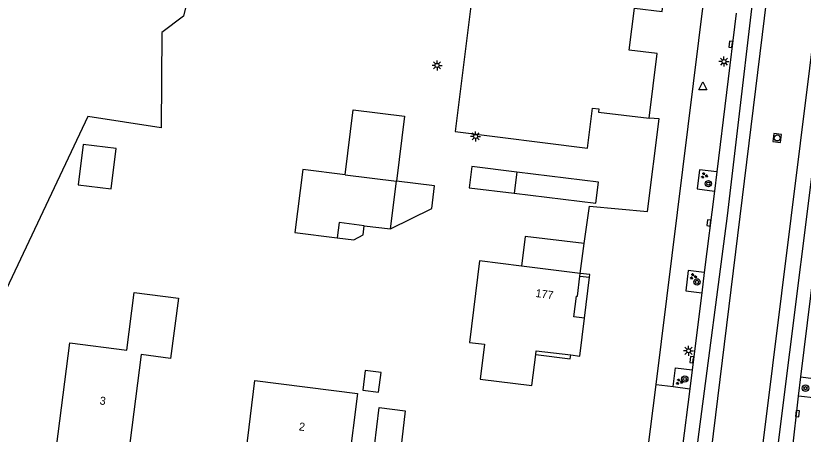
# Model space of a CAD drawing. Extents: x 131000 to 133014, y 396499 to 399001.
# Drawn here: x 131519.7 to 131618.1, y 396650.2 to 396702.6 of the extents above; entities that cross this region are included whole.
import ezdxf

# ---------------------------------------------------------------- set-up
doc = ezdxf.new("R2010")
doc.units = 0
for name, color, linetype in [('gg-afsc-erfafscheiding', 7, 'Continuous'), ('gg-afsc-muur', 7, 'Continuous'), ('gg-anno-huisnummerreeks BGT', 7, 'Continuous'), ('gg-bbg-gedigitaliseerde bebouwing', 7, 'Continuous'), ('gg-bbg-gedigitaliseerde bijgebouw', 7, 'Continuous'), ('gg-bbg-hoofdgebouw', 7, 'Continuous'), ('gg-bbg-luifel en loopbrug', 7, 'Continuous'), ('gg-bbg-onder overbouw', 7, 'Continuous'), ('gg-bbg-pand overbouw', 7, 'Continuous'), ('gg-bbg-tussenscheiding', 7, 'Continuous'), ('gg-knt-verharding', 7, 'Continuous'), ('gg-knt-verharding nz', 7, 'Continuous'), ('gt-grn-groengrens', 7, 'Continuous'), ('gt-symb-boom', 7, 'Continuous'), ('gt-symb-groenvak', 7, 'Continuous'), ('gt-symb-kolk', 7, 'Continuous'), ('gt-symb-lichtmast', 7, 'Continuous'), ('gt-symb-rioolschacht', 7, 'Continuous'), ('gt-symb-waterafsluiter', 7, 'Continuous')]:
    doc.layers.add(name, color=color, linetype=linetype)

# ---------------------------------------------------------------- blocks, each defined once
blk = doc.blocks.new('gt0-GRVAK')
at = {"layer": 'gt-symb-groenvak'}
for p, q in [((-0.11, 0.189), (-0.228, 0.24)), ((-0.182, 0.153), (0.088, 0.153)), ((-0.091, 0.211), (-0.156, 0.322)), ((-0.047, 0.214), (-0.047, 0.393)), ((-0.004, 0.211), (0.061, 0.322)), ((0.015, 0.189), (0.133, 0.24)), ((0.262, -0.052), (0.197, 0.059)), ((0.305, -0.049), (0.305, 0.13)), ((0.349, -0.052), (0.414, 0.059)), ((-0.245, -0.228), (-0.363, -0.177)), ((-0.318, -0.264), (-0.047, -0.264)), ((-0.226, -0.206), (-0.291, -0.095)), ((-0.183, -0.203), (-0.183, -0.024)), ((-0.139, -0.206), (-0.074, -0.095)), ((-0.12, -0.228), (-0.002, -0.177)), ((0.243, -0.074), (0.125, -0.023)), ((0.17, -0.11), (0.441, -0.11)), ((0.368, -0.074), (0.486, -0.023))]:
    blk.add_line(p, q, dxfattribs=at)
blk = doc.blocks.new('gt0-KOLK')
at = {"layer": 'gt-symb-kolk'}
blk.add_lwpolyline([(0, 0), (0.375, 0), (0.375, 0.4), (-0.375, 0.4), (-0.375, 0), (0, 0)], dxfattribs=at)
blk = doc.blocks.new('gt0-BOOM')
at = {"layer": 'gt-symb-boom'}
for radius in [0.4, 0.2]:
    blk.add_circle((0, 0), radius, dxfattribs=at)
blk = doc.blocks.new('gt0-RS')
at = {"layer": 'gt-symb-rioolschacht'}
blk.add_lwpolyline([(-0.5, -0.5), (0.5, -0.5), (0.5, 0.5), (-0.5, 0.5)], close=True, dxfattribs=at)
blk.add_circle((0, 0), 0.375, dxfattribs=at)
blk = doc.blocks.new('gt0-WAFSL')
at = {"layer": 'gt-symb-waterafsluiter'}
for p, q in [((-0.5, -0.333), (0, 0.667)), ((0, 0.667), (0.5, -0.333)), ((0.5, -0.333), (-0.5, -0.333))]:
    blk.add_line(p, q, dxfattribs=at)
blk = doc.blocks.new('gt0-LMAST')
at = {"layer": 'gt-symb-lichtmast'}
for p, q in [((-0.182, 0.173), (-0.447, 0.438)), ((-0.005, 0.246), (-0.005, 0.621)), ((0.172, 0.173), (0.437, 0.438)), ((-0.255, -0.004), (-0.63, -0.004)), ((-0.182, -0.181), (-0.447, -0.446)), ((-0.005, -0.254), (-0.005, -0.629)), ((0.437, -0.446), (0.172, -0.181)), ((0.245, -0.004), (0.62, -0.004))]:
    blk.add_line(p, q, dxfattribs=at)
blk.add_circle((-0.005, -0.004), 0.25, dxfattribs=at)

msp = doc.modelspace()

# ---------------------------------------------------------------- linework, layer by layer
at = {"layer": 'gg-afsc-erfafscheiding'}
msp.add_lwpolyline([(131590.76, 396674.05), (131591.41, 396678.722), (131598.678, 396678.048), (131600.15, 396689.655), (131598.868, 396689.745)], dxfattribs=at)
at = {"layer": 'gg-afsc-muur'}
msp.add_line((131590.232, 396669.993), (131591.419, 396669.846), dxfattribs=at)
at = {"layer": 'gg-bbg-gedigitaliseerde bebouwing'}
for points in [[(131577.093, 396707.776), (131574.645, 396688.06), (131591.176, 396686.008)], [(131524.819, 396648.629), (131526.501, 396661.64), (131533.607, 396660.73), (131534.527, 396667.93), (131540.06, 396667.22)], [(131548.504, 396648.016), (131549.617, 396656.931), (131562.432, 396655.284), (131561.312, 396646.365)]]:
    msp.add_lwpolyline(points, dxfattribs=at)
at = {"layer": 'gg-bbg-gedigitaliseerde bijgebouw'}
for p, q in [((131582.354, 396682.999), (131582.028, 396680.349)), ((131566.567, 396675.883), (131567.313, 396681.857)), ((131563.274, 396676.294), (131566.567, 396675.883))]:
    msp.add_line(p, q, dxfattribs=at)
for points in [[(131560.875, 396682.663), (131561.89, 396690.793), (131568.328, 396689.989), (131567.313, 396681.857)], [(131527.534, 396681.416), (131531.672, 396680.905), (131532.296, 396685.957), (131528.159, 396686.468), (131527.534, 396681.416)], [(131560.875, 396682.663), (131555.603, 396683.322), (131554.618, 396675.448), (131559.892, 396674.788)], [(131582.354, 396682.999), (131576.717, 396683.693), (131576.391, 396681.043), (131582.028, 396680.349)], [(131563.274, 396676.294), (131560.129, 396676.687), (131559.892, 396674.788)], [(131565.075, 396655.463), (131565.395, 396657.943), (131563.411, 396658.198), (131563.092, 396655.719), (131565.075, 396655.463)], [(131564.287, 396646.276), (131565.156, 396653.54), (131568.405, 396653.122), (131567.539, 396645.887)]]:
    msp.add_lwpolyline(points, dxfattribs=at)
at = {"layer": 'gg-bbg-hoofdgebouw'}
for p, q in [((131590.232, 396669.993), (131590.273, 396670.326)), ((131590.273, 396670.326), (131590.24, 396670.33))]:
    msp.add_line(p, q, dxfattribs=at)
for points in [[(131598.868, 396689.745), (131599.861, 396697.823), (131596.399, 396698.264), (131597.037, 396703.484), (131600.494, 396703.066), (131602.15, 396716.441), (131592.422, 396717.633)], [(131591.176, 396686.008), (131591.792, 396691.01), (131592.595, 396690.915), (131592.546, 396690.499), (131598.868, 396689.745)], [(131582.94, 396671.228), (131577.67, 396671.876), (131576.418, 396661.689), (131578.304, 396661.461), (131577.774, 396657.083), (131584.232, 396656.301), (131584.716, 396660.165)], [(131590.79, 396664.715), (131589.474, 396664.876), (131589.794, 396667.485), (131589.92, 396667.469), (131590.232, 396669.993)], [(131540.06, 396667.22), (131539.07, 396659.7), (131535.39, 396660.17), (131533.77, 396647.48), (131524.819, 396648.629)], [(131589.082, 396660.124), (131590.206, 396659.985), (131590.79, 396664.715)]]:
    msp.add_lwpolyline(points, dxfattribs=at)
at = {"layer": 'gg-bbg-luifel en loopbrug'}
msp.add_line((131590.79, 396664.715), (131591.419, 396669.846), dxfattribs=at)
for points in [[(131582.028, 396680.349), (131592.226, 396679.093), (131592.553, 396681.743), (131582.354, 396682.999)], [(131566.567, 396675.883), (131571.716, 396678.451), (131572.068, 396681.262), (131567.313, 396681.857)], [(131559.892, 396674.788), (131561.965, 396674.528), (131563.133, 396675.164), (131563.274, 396676.294)], [(131591.419, 396669.846), (131591.466, 396670.179), (131590.273, 396670.326)]]:
    msp.add_lwpolyline(points, dxfattribs=at)
at = {"layer": 'gg-bbg-onder overbouw'}
msp.add_line((131590.24, 396670.33), (131582.94, 396671.228), dxfattribs=at)
msp.add_lwpolyline([(131584.716, 396660.165), (131584.777, 396660.655), (131589.082, 396660.124)], dxfattribs=at)
at = {"layer": 'gg-bbg-pand overbouw'}
for points in [[(131590.24, 396670.33), (131590.76, 396674.05), (131583.4, 396674.96), (131582.94, 396671.228)], [(131584.716, 396660.165), (131589.021, 396659.626), (131589.082, 396660.124)]]:
    msp.add_lwpolyline(points, dxfattribs=at)
at = {"layer": 'gg-bbg-tussenscheiding'}
msp.add_line((131560.875, 396682.663), (131567.313, 396681.857), dxfattribs=at)
at = {"layer": 'gg-knt-verharding'}
for p, q in [((131599.742, 396656.425), (131607.71, 396720.78)), ((131609.754, 396702.881), (131607.318, 396683.008)), ((131607.318, 396683.008), (131607.026, 396680.625)), ((131607.026, 396680.625), (131605.762, 396670.429)), ((131605.762, 396670.429), (131605.447, 396667.899)), ((131617.852, 396657.368), (131619.498, 396670.904)), ((131605.447, 396667.899), (131604.247, 396658.269)), ((131604.247, 396658.269), (131603.952, 396655.902)), ((131617.562, 396654.986), (131617.852, 396657.368)), ((131598.274, 396644.565), (131599.742, 396656.425)), ((131601.868, 396656.162), (131603.952, 396655.902)), ((131603.952, 396655.902), (131603.015, 396648.388)), ((131616.716, 396647.689), (131617.562, 396654.986))]:
    msp.add_line(p, q, dxfattribs=at)
for points in [[(131607.318, 396683.008), (131605.169, 396683.28), (131604.876, 396680.897), (131607.026, 396680.625)], [(131605.762, 396670.429), (131603.766, 396670.682), (131603.454, 396668.151), (131605.447, 396667.899)], [(131601.868, 396656.162), (131602.156, 396658.53), (131604.247, 396658.269)], [(131617.852, 396657.368), (131620.018, 396657.107), (131619.73, 396654.724), (131617.562, 396654.986)]]:
    msp.add_lwpolyline(points, dxfattribs=at)
at = {"layer": 'gg-knt-verharding nz'}
msp.add_line((131599.742, 396656.425), (131601.868, 396656.162), dxfattribs=at)
for points in [[(131613.102, 396715.506), (131608.63, 396677.508), (131605.091, 396650.491), (131603.587, 396638.812), (131602.211, 396627.435), (131601.064, 396618.307), (131600.032, 396613.651), (131597.574, 396604.242)], [(131614.875, 396715.283), (131614.391, 396711.461), (131606.886, 396650.254), (131603.628, 396623.393), (131601.953, 396614.287), (131599.751, 396604.975)], [(131621.21, 396714.486), (131613.112, 396649.429), (131611.053, 396633.823), (131609.539, 396621.529), (131609.081, 396615.245), (131609.081, 396608.501), (131608.978, 396605.027)], [(131623.062, 396714.253), (131621.03, 396697.981), (131620.634, 396694.035), (131615.013, 396649.177), (131612.475, 396628.502), (131611.696, 396622.63), (131611.237, 396617.722), (131611.053, 396611.896), (131611.007, 396606.758), (131611.14, 396602.782)]]:
    msp.add_lwpolyline(points, dxfattribs=at)
at = {"layer": 'gt-grn-groengrens'}
msp.add_lwpolyline([(131546.982, 396728.287), (131540.712, 396702.487), (131537.975, 396700.45), (131537.912, 396688.545), (131528.748, 396689.945), (131510.123, 396650.533)], dxfattribs=at)

# ---------------------------------------------------------------- block references
at = {"layer": 'gt-symb-boom'}
for p in [(131606.276, 396681.545), (131604.864, 396669.259), (131603.331, 396657.113), (131618.417, 396655.97)]:
    msp.add_blockref('gt0-BOOM', p, dxfattribs=at)
at = {"layer": 'gt-symb-groenvak'}
for p in [(131605.763, 396682.571), (131604.379, 396669.952), (131602.626, 396656.764)]:
    msp.add_blockref('gt0-GRVAK', p, dxfattribs=at)
at = {"layer": 'gt-symb-kolk'}
for p, rotation in [((131609.273, 396698.959), 82.99574075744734), ((131606.535, 396676.621), 82.99574075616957), ((131604.399, 396659.503), 82.8749836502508), ((131617.21, 396652.797), -96.03000880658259)]:
    msp.add_blockref('gt0-KOLK', p, dxfattribs=dict(at, rotation=rotation))
at = {"layer": 'gt-symb-lichtmast'}
for p in [(131572.383, 396696.345), (131608.232, 396696.824), (131577.203, 396687.459), (131603.804, 396660.644)]:
    msp.add_blockref('gt0-LMAST', p, dxfattribs=at)
at = {"layer": 'gt-symb-rioolschacht', "rotation": 82.99574075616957}
msp.add_blockref('gt0-RS', (131614.878, 396687.272), dxfattribs=at)
at = {"layer": 'gt-symb-waterafsluiter'}
msp.add_blockref('gt0-WAFSL', (131605.605, 396693.604), dxfattribs=at)

# ---------------------------------------------------------------- texts
at = {"layer": 'gg-anno-huisnummerreeks BGT'}
for s, rotation, p in [('177', 352.5, (131584.643, 396667.383)), ('3', 352.7, (131530.171, 396653.943)), ('2', 352.6, (131555.062, 396650.7))]:
    msp.add_text(s, height=1, rotation=rotation, dxfattribs=at).set_placement(p)

doc.saveas('drawing.dxf')
